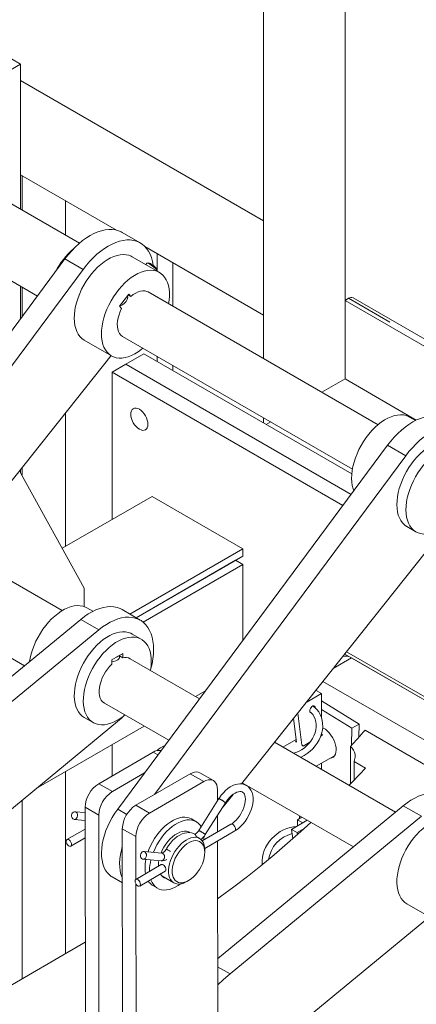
# Model space of a CAD drawing. Header units: millimetres. Extents: x 450 to 25135, y 150 to 17673.
# Tile 282 of 463: x 16274 to 16584, y 10808 to 11576. Entities that reach past the tile are written whole.
import ezdxf

# ---------------------------------------------------------------- set-up
doc = ezdxf.new("R2010")
doc.units = ezdxf.units.MM
doc.linetypes.add('SLD-Centrada-doble', pattern=[12.7, 6.35, -1.27, 1.27, -1.27, 1.27, -1.27])
doc.linetypes.add('SLD-Continua', pattern=[0])
doc.layers.add('OCULTA', color=8, linetype='SLD-Continua')

msp = doc.modelspace()

# ---------------------------------------------------------------- linework, layer by layer
at = {"layer": 'OCULTA', "linetype": 'SLD-Continua', "lineweight": 18, "ltscale": 30}
for p, q in [((16464.51, 11311.49), (16464.51, 11999.52)), ((16464.51, 11311.49), (16464.51, 11999.52)), ((16464.51, 11311.49), (16464.51, 11999.52)), ((16464.51, 11311.49), (16464.51, 11999.52)), ((16464.51, 11311.49), (16464.51, 11999.52)), ((16528.15, 11295.59), (16528.15, 11962.79)), ((16528.15, 11295.59), (16528.15, 11962.79)), ((16528.15, 11295.59), (16528.15, 11962.79)), ((16528.15, 11295.59), (16528.15, 11962.79)), ((16528.15, 11295.59), (16528.15, 11962.79)), ((16260.86, 11549.18), (16275, 11541.01)), ((16154.79, 11471.64), (16275, 11541.01)), ((16275, 11541.01), (16275, 11427.79)), ((16275, 11528.26), (16464.51, 11418.89)), ((16275, 11528.26), (16464.51, 11418.89)), ((16275, 11528.26), (16464.51, 11418.89)), ((16275, 11528.26), (16464.51, 11418.89)), ((16275, 11528.26), (16464.51, 11418.89)), ((16275, 11528.26), (16464.51, 11418.89)), ((16275, 11528.26), (16464.51, 11418.89)), ((16275, 11528.26), (16464.51, 11418.89)), ((16275, 11528.26), (16464.51, 11418.89)), ((16275, 11528.26), (16464.51, 11418.89)), ((16320.83, 11401.34), (16235.42, 11450.63)), ((16275, 11454.76), (16349.88, 11411.54)), ((16275, 11454.76), (16349.88, 11411.54)), ((16275, 11454.76), (16349.88, 11411.54)), ((16275, 11454.76), (16349.88, 11411.54)), ((16275, 11454.76), (16349.88, 11411.54)), ((16275, 11454.76), (16349.88, 11411.54)), ((16275, 11454.76), (16349.88, 11411.54)), ((16275, 11454.76), (16349.88, 11411.54)), ((16275, 11454.76), (16349.88, 11411.54)), ((16275, 11454.76), (16349.88, 11411.54)), ((16464.51, 11345.39), (16464.51, 11418.89)), ((16464.51, 11345.39), (16464.51, 11418.89)), ((16464.51, 11345.39), (16464.51, 11418.89)), ((16464.51, 11345.39), (16464.51, 11418.89)), ((16464.51, 11345.39), (16464.51, 11418.89)), ((16464.51, 11345.39), (16464.51, 11418.89)), ((16464.51, 11345.39), (16464.51, 11418.89)), ((16464.51, 11345.39), (16464.51, 11418.89)), ((16464.51, 11345.39), (16464.51, 11418.89)), ((16464.51, 11345.39), (16464.51, 11418.89)), ((16209.43, 11405.59), (16288.08, 11360.2)), ((16368.33, 11401.63), (16354.19, 11409.79)), ((16372, 11398.78), (16464.51, 11345.39)), ((16372, 11398.78), (16464.51, 11345.39)), ((16372, 11398.78), (16464.51, 11345.39)), ((16372, 11398.78), (16464.51, 11345.39)), ((16372, 11398.78), (16464.51, 11345.39)), ((16372, 11398.78), (16464.51, 11345.39)), ((16372, 11398.78), (16464.51, 11345.39)), ((16372, 11398.78), (16464.51, 11345.39)), ((16372, 11398.78), (16464.51, 11345.39)), ((16372, 11398.78), (16464.51, 11345.39)), ((16098.97, 11105.64), (16309.6, 11389.17)), ((16383.3, 11378.56), (16362.08, 11390.81)), ((16381.42, 11379.94), (16381.42, 11393.34)), ((16381.42, 11379.94), (16381.42, 11393.34)), ((16381.42, 11379.94), (16381.42, 11393.34)), ((16381.42, 11379.94), (16381.42, 11393.34)), ((16381.42, 11379.94), (16381.42, 11393.34)), ((16127.66, 11117.07), (16323.75, 11381.01)), ((16373.47, 11385.79), (16372.64, 11384.71)), ((16374.74, 11386), (16373.64, 11385.87)), ((16381.43, 11379.89), (16381.27, 11380.98)), ((16381.38, 11379.67), (16381.39, 11379.7)), ((16381.42, 11379.65), (16381.42, 11379.74)), ((16381.42, 11379.65), (16381.42, 11379.74)), ((16381.42, 11379.65), (16381.42, 11379.74)), ((16381.42, 11379.65), (16381.42, 11379.74)), ((16381.42, 11379.65), (16381.42, 11379.74)), ((16393.79, 11352.3), (16393.79, 11386.2)), ((16393.79, 11352.3), (16393.79, 11386.2)), ((16393.79, 11352.3), (16393.79, 11386.2)), ((16393.79, 11352.3), (16393.79, 11386.2)), ((16393.79, 11352.3), (16393.79, 11386.2)), ((16275, 11367.75), (16275, 11342.59)), ((16352.25, 11352.44), (16359.44, 11361.79)), ((16360.99, 11359.83), (16358.87, 11361.05)), ((16359.44, 11361.79), (16360.99, 11359.83)), ((16553.85, 11259.93), (16374.55, 11363.41)), ((16530.93, 11358.45), (16528.15, 11356.84)), ((16530.93, 11358.45), (16528.15, 11356.84)), ((16530.93, 11358.45), (16528.15, 11356.84)), ((16530.93, 11358.45), (16528.15, 11356.84)), ((16530.93, 11358.45), (16528.15, 11356.84)), ((16528.15, 11295.59), (16528.15, 11356.84)), ((16758.21, 11224.06), (16528.15, 11356.84)), ((16528.15, 11295.59), (16528.15, 11356.84)), ((16758.21, 11224.06), (16528.15, 11356.84)), ((16528.15, 11295.59), (16528.15, 11356.84)), ((16758.21, 11224.06), (16528.15, 11356.84)), ((16528.15, 11295.59), (16528.15, 11356.84)), ((16758.21, 11224.06), (16528.15, 11356.84)), ((16528.15, 11295.59), (16528.15, 11356.84)), ((16758.21, 11224.06), (16528.15, 11356.84)), ((16763.04, 11226.85), (16534.43, 11358.79)), ((16763.04, 11226.85), (16534.43, 11358.79)), ((16763.04, 11226.85), (16534.43, 11358.79)), ((16763.04, 11226.85), (16534.43, 11358.79)), ((16763.04, 11226.85), (16534.43, 11358.79)), ((16353.8, 11350.48), (16352.25, 11352.44)), ((16324.59, 11325.85), (16345.81, 11313.61)), ((16354.55, 11328.76), (16533.85, 11225.28)), ((16345.56, 11313.75), (16195.52, 11125.28)), ((16357.03, 11307.05), (16371.17, 11315.21)), ((16357.03, 11307.05), (16371.17, 11315.21)), ((16357.03, 11307.05), (16371.17, 11315.21)), ((16357.03, 11307.05), (16371.17, 11315.21)), ((16357.03, 11307.05), (16371.17, 11315.21)), ((16533.36, 11221.6), (16371.17, 11315.21)), ((16533.36, 11221.6), (16371.17, 11315.21)), ((16533.36, 11221.6), (16371.17, 11315.21)), ((16533.36, 11221.6), (16371.17, 11315.21)), ((16533.36, 11221.6), (16371.17, 11315.21)), ((16381.42, 11309.29), (16381.42, 11313.26)), ((16381.42, 11309.29), (16381.42, 11313.26)), ((16381.42, 11309.29), (16381.42, 11313.26)), ((16381.42, 11309.29), (16381.42, 11313.26)), ((16381.42, 11309.29), (16381.42, 11313.26)), ((16346.42, 11300.92), (16357.03, 11307.05)), ((16532.86, 11205.56), (16357.03, 11307.05)), ((16532.86, 11205.56), (16357.03, 11307.05)), ((16532.86, 11205.56), (16357.03, 11307.05)), ((16532.86, 11205.56), (16357.03, 11307.05)), ((16532.86, 11205.56), (16357.03, 11307.05)), ((16532.86, 11205.56), (16357.03, 11307.05)), ((16393.79, 11302.15), (16393.79, 11306.12)), ((16393.79, 11302.15), (16393.79, 11306.12)), ((16393.79, 11302.15), (16393.79, 11306.12)), ((16393.79, 11302.15), (16393.79, 11306.12)), ((16393.79, 11302.15), (16393.79, 11306.12)), ((16526.5, 11196.99), (16346.42, 11300.92)), ((16346.42, 11300.92), (16346.42, 11186.12)), ((16528.15, 11295.59), (16510.1, 11285.18)), ((16528.15, 11295.59), (16510.1, 11285.18)), ((16528.15, 11295.59), (16510.1, 11285.18)), ((16528.15, 11295.59), (16510.1, 11285.18)), ((16528.15, 11295.59), (16510.1, 11285.18)), ((16583.72, 11263.52), (16528.15, 11295.59)), ((16583.72, 11263.52), (16528.15, 11295.59)), ((16583.72, 11263.52), (16528.15, 11295.59)), ((16583.72, 11263.52), (16528.15, 11295.59)), ((16583.72, 11263.52), (16528.15, 11295.59)), ((16464.51, 11261.34), (16464.51, 11265.3)), ((16464.51, 11261.34), (16464.51, 11265.3)), ((16464.51, 11261.34), (16464.51, 11265.3)), ((16464.51, 11261.34), (16464.51, 11265.3)), ((16464.51, 11261.34), (16464.51, 11265.3)), ((16583.13, 11263.23), (16578.46, 11265.93)), ((16470.09, 11262.08), (16466.65, 11260.1)), ((16470.09, 11262.08), (16466.65, 11260.1)), ((16470.09, 11262.08), (16466.65, 11260.1)), ((16470.09, 11262.08), (16466.65, 11260.1)), ((16470.09, 11262.08), (16466.65, 11260.1)), ((16350.7, 10960.36), (16561.33, 11243.88)), ((16379.39, 10971.78), (16575.48, 11235.72)), ((16275, 11225.11), (16275, 11222.52)), ((16275, 11222.52), (16324.5, 11132.68)), ((16377.53, 11204.08), (16307.45, 11163.63)), ((16448.24, 11163.27), (16377.53, 11204.08)), ((16576.32, 11180.56), (16583.4, 11176.48)), ((16604.53, 11177.56), (16447.25, 10979.99)), ((16360.09, 11112.4), (16448.24, 11163.27)), ((16365.05, 11109.54), (16448.24, 11157.55)), ((16448.24, 11157.55), (16442.59, 11154.28)), ((16448.24, 11163.27), (16448.24, 11157.55)), ((16307.47, 11115.06), (16235.42, 11156.64)), ((16442.59, 11154.28), (16365.05, 11109.54)), ((16370.5, 11106.15), (16448.24, 11151.02)), ((16448.24, 11151.02), (16442.59, 11154.28)), ((16448.24, 11091.66), (16448.24, 11151.02)), ((16324.5, 11132.68), (16324.5, 11118.23)), ((16209.43, 11111.6), (16277.93, 11072.07)), ((16331.4, 11114.52), (16326.73, 11117.22)), ((16368.33, 11107.64), (16354.19, 11115.8)), ((16176.98, 10989.02), (16321.85, 11108.2)), ((16186.67, 10977.2), (16335.99, 11100.03)), ((16369.16, 11092.73), (16362.08, 11096.82)), ((16346.17, 11076.75), (16354.65, 11081.65)), ((16352.17, 11078.67), (16352.17, 11080.22)), ((16354.65, 11081.65), (16354.65, 11078.28)), ((16527.85, 11081.23), (16670.98, 10998.62)), ((16529.27, 11083.02), (16670.98, 11001.23)), ((16346.17, 11073.39), (16346.17, 11076.75)), ((16354.65, 11078.28), (16352.17, 11079.72)), ((16414.56, 11046.32), (16360.41, 11077.58)), ((16518.85, 11069.93), (16533.14, 11078.18)), ((16670.98, 10998.62), (16533.14, 11078.18)), ((16670.98, 10967.53), (16510.88, 11059.92)), ((16411.45, 11048.12), (16419.24, 11052.62)), ((16497.74, 11043.42), (16509.76, 11050.35)), ((16504.96, 11052.48), (16505.52, 11052.8)), ((16505.52, 11052.8), (16509.76, 11050.35)), ((16509.76, 11050.35), (16509.76, 11031.59)), ((16340.41, 11042.93), (16390.55, 11014)), ((16539.16, 11026.66), (16509.76, 11044.62)), ((16494.48, 11010.19), (16491.21, 11035.21)), ((16533.5, 11023.39), (16509.76, 11037.9)), ((16350.69, 11028.64), (16200.32, 10904.94)), ((16324.59, 11031.86), (16331.67, 11027.78)), ((16490.24, 11012.63), (16487.84, 11030.98)), ((16533.5, 11023.39), (16539.16, 11026.66)), ((16538.89, 11016.46), (16539.16, 11026.66)), ((16287.2, 10976.41), (16371.44, 11025.03)), ((16509.76, 11019.13), (16509.76, 11017.69)), ((16533.16, 11010.18), (16533.5, 11023.39)), ((16670.98, 10948.42), (16543.74, 11021.86)), ((16567.6, 10958), (16473.14, 11012.51)), ((16489.97, 11014.71), (16479.65, 11008.76)), ((16490.15, 11013.31), (16489.5, 11012.93)), ((16500.67, 11012.44), (16495.51, 11009.46)), ((16510.64, 11018.2), (16509.16, 11017.34)), ((16378.36, 11004.69), (16335.93, 10980.14)), ((16346.42, 11010.59), (16346.42, 10986.21)), ((16532.25, 10979.94), (16532.25, 11009.2)), ((16505.66, 10993.75), (16519.99, 11002.01)), ((16509.76, 10996.11), (16509.76, 10991.38)), ((16535.19, 10997.54), (16544.17, 10992.36)), ((16535.19, 10982.96), (16535.19, 10997.54)), ((16346.54, 10974.02), (16371.64, 10988.54)), ((16425.46, 10982.58), (16414.86, 10988.7)), ((16407.35, 10987.95), (16364.92, 10963.41)), ((16375.53, 10957.29), (16417.95, 10981.83)), ((16447.95, 10980.87), (16534.61, 10930.85)), ((16428.57, 10975.73), (16428.58, 10966.71)), ((16429.73, 10968.52), (16414.02, 10943.69)), ((16419.09, 10940.49), (16434.8, 10965.31)), ((16440.78, 10971.86), (16431.81, 10960.59)), ((16325.34, 10957.63), (16317.33, 10958.33)), ((16325.34, 10961.77), (16325.71, 10590.41)), ((16428.71, 10843.74), (16573.58, 10962.91)), ((16316.81, 10952.36), (16325.35, 10951.61)), ((16335.94, 10955.64), (16336.32, 10584.29)), ((16411.78, 10950.65), (16408.24, 10952.69)), ((16428.59, 10955.51), (16428.61, 10942.46)), ((16438.4, 10831.92), (16587.72, 10954.75)), ((16486.43, 10944.6), (16498.61, 10951.63)), ((16491.09, 10952.13), (16490.96, 10947.22)), ((16491.09, 10952.13), (16494.42, 10954.05)), ((16495.16, 10949.64), (16491.09, 10952.13)), ((16492.49, 10952.94), (16492.55, 10955.13)), ((16325.35, 10944.83), (16311.13, 10936.6)), ((16354.33, 10945.03), (16354.7, 10573.68)), ((16406.72, 10942.02), (16405.19, 10942.9)), ((16439.12, 10948.54), (16416.7, 10935.57)), ((16418.65, 10929.76), (16442.12, 10943.35)), ((16486.43, 10944.6), (16490.67, 10942.15)), ((16487.38, 10937.29), (16486.43, 10944.6)), ((16490.67, 10942.15), (16496.69, 10945.63)), ((16490.9, 10940.41), (16490.67, 10942.15)), ((16314.14, 10931.41), (16325.36, 10937.9)), ((16364.93, 10938.91), (16364.97, 10905.64)), ((16414.56, 10937.5), (16411.9, 10939.04)), ((16428.61, 10935.53), (16428.88, 10672.89)), ((16385.15, 10926.08), (16371.07, 10927.32)), ((16418.7, 10926.71), (16418.7, 10928.34)), ((16370.55, 10921.34), (16384.62, 10920.11)), ((16384.75, 10917.09), (16364.87, 10905.59)), ((16367.88, 10900.4), (16387.76, 10911.89)), ((16375.58, 10911.78), (16375.57, 10912.42)), ((16382.47, 10915.77), (16382.46, 10916.4)), ((16346.38, 10907.57), (16354.37, 10902.96)), ((16385.2, 10908.26), (16394.56, 10902.86)), ((16404.57, 10903.85), (16405.98, 10904.67)), ((16364.97, 10901.97), (16365.26, 10611.82)), ((16378.25, 10900.72), (16381.79, 10898.68)), ((16576.32, 10886.57), (16597.54, 10874.33)), ((16593.96, 10876.39), (16452.05, 10759.66)), ((16325.44, 10856.64), (16186.39, 10776.19))]:
    msp.add_line(p, q, dxfattribs=at)
at = {"layer": 'OCULTA', "linetype": 'SLD-Centrada-doble', "lineweight": 18, "ltscale": 30}
for p, q in [((16276.06, 11427.18), (16276.06, 11454.15)), ((16276.06, 11427.18), (16276.06, 11454.15)), ((16276.06, 11427.18), (16276.06, 11454.15)), ((16276.06, 11427.18), (16276.06, 11454.15)), ((16276.06, 11427.18), (16276.06, 11454.15)), ((16310, 11407.59), (16310, 11434.56)), ((16310, 11407.59), (16310, 11434.56)), ((16310, 11407.59), (16310, 11434.56)), ((16310, 11407.59), (16310, 11434.56)), ((16310, 11407.59), (16310, 11434.56)), ((16309.6, 11389.17), (16323.75, 11381.01)), ((16276.06, 11344.02), (16276.06, 11367.14)), ((16276.06, 11344.02), (16276.06, 11367.14)), ((16276.06, 11344.02), (16276.06, 11367.14)), ((16276.06, 11344.02), (16276.06, 11367.14)), ((16276.06, 11344.02), (16276.06, 11367.14)), ((16760.99, 11225.67), (16530.93, 11358.45)), ((16760.99, 11225.67), (16530.93, 11358.45)), ((16760.99, 11225.67), (16530.93, 11358.45)), ((16760.99, 11225.67), (16530.93, 11358.45)), ((16760.99, 11225.67), (16530.93, 11358.45)), ((16310, 11165.11), (16310, 11269.08)), ((16310, 11165.11), (16310, 11269.08)), ((16310, 11165.11), (16310, 11269.08)), ((16310, 11165.11), (16310, 11269.08)), ((16310, 11165.11), (16310, 11269.08)), ((16561.33, 11243.88), (16575.48, 11235.72)), ((16276.06, 11220.6), (16276.06, 11226.45)), ((16276.06, 11220.6), (16276.06, 11226.45)), ((16276.06, 11220.6), (16276.06, 11226.45)), ((16276.06, 11220.6), (16276.06, 11226.45)), ((16276.06, 11220.6), (16276.06, 11226.45)), ((16321.85, 11108.2), (16335.99, 11100.03)), ((16382.05, 11002.56), (16378.36, 11004.69)), ((16310, 10847.7), (16310, 10989.57)), ((16310, 10847.7), (16310, 10989.57)), ((16310, 10847.7), (16310, 10989.57)), ((16310, 10847.7), (16310, 10989.57)), ((16310, 10847.7), (16310, 10989.57)), ((16417.95, 10981.83), (16407.35, 10987.95)), ((16335.93, 10980.14), (16346.54, 10974.02)), ((16276.06, 10828.07), (16276.06, 10967.25)), ((16276.06, 10828.07), (16276.06, 10967.25)), ((16276.06, 10828.07), (16276.06, 10967.25)), ((16276.06, 10828.07), (16276.06, 10967.25)), ((16276.06, 10828.07), (16276.06, 10967.25)), ((16335.94, 10955.64), (16325.34, 10961.77)), ((16350.7, 10960.36), (16357.87, 10956.22)), ((16364.92, 10963.41), (16375.53, 10957.29)), ((16573.58, 10962.91), (16587.72, 10954.75)), ((16364.93, 10938.91), (16354.33, 10945.03)), ((16428.71, 10837.51), (16438.4, 10831.92))]:
    msp.add_line(p, q, dxfattribs=at)
at = {"layer": 'OCULTA', "linetype": 'SLD-Continua', "lineweight": 18, "ltscale": 30, "flags": 128}
for points in [[(16309.6, 11389.17), (16312.15, 11392.42), (16314.81, 11395.48), (16317.57, 11398.34), (16320.42, 11400.98), (16323.33, 11403.37), (16326.28, 11405.5), (16329.25, 11407.35), (16332.23, 11408.92), (16335.17, 11410.18), (16338.08, 11411.14), (16340.93, 11411.78), (16343.69, 11412.1), (16346.35, 11412.09), (16348.89, 11411.77), (16351.28, 11411.12), (16353.53, 11410.16), (16354.19, 11409.79)], [(16323.75, 11381.01), (16326.29, 11384.26), (16328.95, 11387.32), (16331.72, 11390.18), (16334.56, 11392.82), (16337.47, 11395.21), (16340.42, 11397.34), (16343.4, 11399.19), (16346.37, 11400.76), (16349.32, 11402.02), (16352.22, 11402.98), (16355.07, 11403.62), (16357.83, 11403.94), (16360.49, 11403.93), (16363.03, 11403.61), (16365.43, 11402.96), (16367.67, 11402), (16369.74, 11400.72), (16371.62, 11399.15), (16373.3, 11397.29), (16374.78, 11395.16), (16376.02, 11392.76), (16377.04, 11390.12), (16377.82, 11387.25), (16378.35, 11384.18), (16378.38, 11383.99)], [(16324.59, 11325.85), (16324.43, 11325.94), (16322.73, 11327.17), (16321.21, 11328.68), (16319.9, 11330.47), (16318.82, 11332.52), (16317.96, 11334.81), (16317.34, 11337.33), (16316.96, 11340.03), (16316.82, 11342.91), (16316.94, 11345.93), (16317.3, 11349.07), (16317.9, 11352.3), (16318.74, 11355.58), (16319.82, 11358.88), (16321.11, 11362.18), (16322.6, 11365.45), (16324.3, 11368.65), (16326.17, 11371.75), (16328.2, 11374.73), (16330.37, 11377.55), (16332.66, 11380.2), (16335.05, 11382.64), (16337.52, 11384.85), (16340.05, 11386.81), (16342.6, 11388.51), (16345.16, 11389.93), (16347.71, 11391.05), (16350.21, 11391.87), (16352.65, 11392.38), (16355, 11392.56), (16357.25, 11392.43), (16359.36, 11391.98), (16361.33, 11391.21), (16362.08, 11390.81)], [(16370.42, 11319.61), (16369.11, 11318.55), (16366.57, 11316.71), (16364.01, 11315.15), (16361.45, 11313.88), (16358.92, 11312.91), (16356.45, 11312.25), (16354.05, 11311.9), (16351.75, 11311.88), (16349.57, 11312.17), (16347.53, 11312.78), (16345.64, 11313.7), (16343.94, 11314.92), (16342.43, 11316.44), (16341.12, 11318.23), (16340.03, 11320.28), (16339.17, 11322.57), (16338.55, 11325.08), (16338.17, 11327.79), (16338.04, 11330.67), (16338.15, 11333.69), (16338.51, 11336.83), (16339.12, 11340.05), (16339.96, 11343.33), (16341.03, 11346.64), (16342.32, 11349.94), (16343.82, 11353.21), (16345.51, 11356.41), (16347.38, 11359.51), (16349.41, 11362.48), (16351.58, 11365.31), (16353.87, 11367.95), (16356.27, 11370.39), (16358.74, 11372.61), (16361.26, 11374.57), (16363.82, 11376.27), (16366.38, 11377.69), (16368.92, 11378.81), (16371.43, 11379.63), (16373.86, 11380.13), (16376.22, 11380.32), (16378.46, 11380.18), (16380.58, 11379.73), (16382.54, 11378.97), (16384.34, 11377.89), (16385.95, 11376.52), (16387.36, 11374.87), (16388.56, 11372.95), (16389.53, 11370.77), (16390.27, 11368.37), (16390.78, 11365.75), (16391.03, 11362.96), (16391.04, 11360), (16390.8, 11356.92), (16390.41, 11354.25)], [(16379.88, 11381.86), (16378.94, 11382.7), (16377.88, 11383.55), (16376.79, 11384.34), (16375.75, 11385.01), (16374.83, 11385.51), (16374.11, 11385.8), (16373.63, 11385.87), (16373.47, 11385.79)], [(16379.97, 11382.64), (16379.1, 11383.41), (16378.12, 11384.18), (16377.13, 11384.88), (16376.2, 11385.45), (16375.43, 11385.83), (16374.88, 11386), (16374.74, 11386)], [(16360.99, 11359.83), (16362.86, 11361.33), (16364.77, 11362.54), (16366.67, 11363.46), (16368.54, 11364.05), (16370.33, 11364.33), (16372.01, 11364.27), (16373.56, 11363.87), (16374.55, 11363.41)], [(16352.25, 11352.53), (16352.75, 11352.57), (16354.47, 11353.3), (16356.09, 11354.53), (16357.37, 11356.04), (16358.2, 11357.63), (16358.52, 11359.21), (16358.31, 11360.33)], [(16355.27, 11356.37), (16355.88, 11357.07), (16356.39, 11357.82)], [(16354.55, 11328.76), (16354.49, 11328.8), (16353.24, 11329.75), (16352.2, 11331), (16351.39, 11332.52), (16350.81, 11334.29), (16350.49, 11336.27), (16350.42, 11338.44), (16350.61, 11340.74), (16351.05, 11343.14), (16351.74, 11345.59), (16352.66, 11348.05), (16353.8, 11350.48)], [(16374.35, 11260.3), (16374.22, 11261.89), (16373.84, 11263.57), (16373.22, 11265.27), (16372.38, 11266.93), (16371.36, 11268.48), (16370.2, 11269.87), (16368.94, 11271.03), (16367.63, 11271.94), (16366.32, 11272.55), (16365.06, 11272.83), (16363.9, 11272.79), (16362.88, 11272.41), (16362.05, 11271.72), (16361.43, 11270.73), (16361.04, 11269.5), (16360.91, 11268.06), (16361.04, 11266.47), (16361.43, 11264.79), (16362.05, 11263.09), (16362.88, 11261.44), (16363.9, 11259.88), (16365.06, 11258.5), (16366.32, 11257.33), (16367.63, 11256.42), (16368.94, 11255.82), (16370.2, 11255.53), (16371.36, 11255.58), (16372.38, 11255.95), (16373.22, 11256.65), (16373.84, 11257.63), (16374.22, 11258.87), (16374.35, 11260.3)], [(16534.91, 11208.31), (16534.33, 11209.94), (16533.71, 11212.45), (16533.33, 11215.15), (16533.2, 11218.03), (16533.31, 11221.05), (16533.67, 11224.19), (16534.28, 11227.42), (16535.12, 11230.7), (16536.19, 11234), (16537.48, 11237.31), (16538.98, 11240.57), (16540.67, 11243.77), (16542.54, 11246.87), (16544.57, 11249.85), (16546.74, 11252.67), (16549.04, 11255.32), (16551.43, 11257.76), (16553.9, 11259.97), (16556.42, 11261.93), (16558.98, 11263.63), (16561.54, 11265.05), (16564.08, 11266.17), (16566.59, 11266.99), (16569.03, 11267.5), (16571.38, 11267.68), (16573.62, 11267.55), (16575.74, 11267.1), (16577.7, 11266.33), (16578.46, 11265.93)], [(16561.33, 11243.88), (16563.88, 11247.13), (16566.54, 11250.2), (16569.3, 11253.06), (16572.15, 11255.69), (16575.06, 11258.09), (16578.01, 11260.22), (16580.98, 11262.07), (16583.96, 11263.63), (16586.9, 11264.9), (16589.81, 11265.85), (16592.66, 11266.49), (16595.42, 11266.81), (16598.08, 11266.81), (16600.62, 11266.48), (16603.01, 11265.84), (16605.26, 11264.87), (16605.92, 11264.51)], [(16575.48, 11235.72), (16578.02, 11238.97), (16580.68, 11242.04), (16583.45, 11244.9), (16586.29, 11247.53), (16589.2, 11249.92), (16592.15, 11252.05), (16595.13, 11253.91), (16598.1, 11255.47), (16601.05, 11256.74), (16603.95, 11257.69), (16606.8, 11258.33), (16609.56, 11258.65), (16612.22, 11258.65), (16614.76, 11258.32), (16617.16, 11257.67), (16619.4, 11256.71), (16621.47, 11255.44), (16623.35, 11253.87), (16625.03, 11252.01), (16626.51, 11249.87), (16627.75, 11247.47), (16628.77, 11244.83), (16629.55, 11241.97), (16630.08, 11238.9), (16630.37, 11235.65), (16630.41, 11232.23), (16630.2, 11228.68), (16629.73, 11225.02), (16629.43, 11223.23)], [(16576.32, 11180.56), (16576.16, 11180.66), (16574.46, 11181.88), (16572.94, 11183.4), (16571.63, 11185.19), (16570.55, 11187.24), (16569.69, 11189.53), (16569.07, 11192.04), (16568.69, 11194.75), (16568.55, 11197.63), (16568.67, 11200.65), (16569.03, 11203.79), (16569.63, 11207.01), (16570.47, 11210.29), (16571.55, 11213.6), (16572.84, 11216.9), (16574.33, 11220.17), (16576.03, 11223.36), (16577.9, 11226.47), (16579.93, 11229.44), (16582.1, 11232.27), (16584.39, 11234.91), (16586.78, 11237.35), (16589.25, 11239.56), (16591.78, 11241.53), (16594.33, 11243.23), (16596.89, 11244.65), (16599.44, 11245.77), (16601.94, 11246.59), (16604.38, 11247.09), (16606.73, 11247.28), (16608.98, 11247.14), (16611.09, 11246.69), (16613.06, 11245.92), (16613.81, 11245.52)], [(16602.66, 11178.64), (16601.6, 11178.03), (16599.04, 11176.76), (16596.51, 11175.79), (16594.04, 11175.13), (16591.64, 11174.78), (16589.34, 11174.75), (16587.16, 11175.05), (16585.12, 11175.66), (16583.23, 11176.58), (16581.53, 11177.8), (16580.01, 11179.32), (16578.71, 11181.11), (16577.62, 11183.16), (16576.76, 11185.45), (16576.14, 11187.96), (16575.76, 11190.67), (16575.62, 11193.55), (16575.74, 11196.57), (16576.1, 11199.71), (16576.7, 11202.93), (16577.55, 11206.21), (16578.62, 11209.52), (16579.91, 11212.82), (16581.41, 11216.08), (16583.1, 11219.28), (16584.97, 11222.38), (16587, 11225.36), (16589.17, 11228.19), (16591.46, 11230.83), (16593.85, 11233.27), (16596.32, 11235.48), (16598.85, 11237.45), (16601.4, 11239.15), (16603.96, 11240.57), (16606.51, 11241.69), (16609.01, 11242.51), (16611.45, 11243.01), (16613.81, 11243.2), (16616.05, 11243.06), (16618.16, 11242.61), (16620.13, 11241.84), (16621.92, 11240.77), (16623.54, 11239.4), (16624.95, 11237.75), (16626.15, 11235.82), (16627.12, 11233.65), (16627.86, 11231.24), (16628.36, 11228.63), (16628.62, 11225.84), (16628.65, 11223.68)], [(16281.92, 11075.35), (16282.4, 11078.02), (16283.19, 11081.29), (16284.21, 11084.6), (16285.46, 11087.9), (16286.91, 11091.18), (16288.57, 11094.39), (16290.4, 11097.52), (16292.4, 11100.52), (16294.54, 11103.38), (16296.81, 11106.06), (16299.18, 11108.55), (16301.64, 11110.81), (16304.15, 11112.83), (16306.7, 11114.59), (16309.26, 11116.07), (16311.82, 11117.26), (16314.33, 11118.14), (16316.78, 11118.71), (16319.16, 11118.96), (16321.43, 11118.9), (16323.57, 11118.51), (16325.57, 11117.81), (16326.73, 11117.22)], [(16321.85, 11108.2), (16324.81, 11110.48), (16327.8, 11112.49), (16330.8, 11114.21), (16333.79, 11115.63), (16336.74, 11116.74), (16339.65, 11117.54), (16342.47, 11118), (16345.2, 11118.14), (16347.82, 11117.96), (16350.3, 11117.44), (16352.63, 11116.6), (16354.19, 11115.8)], [(16335.99, 11100.03), (16338.95, 11102.32), (16341.94, 11104.33), (16344.94, 11106.05), (16347.93, 11107.47), (16350.89, 11108.58), (16353.79, 11109.37), (16356.61, 11109.84), (16359.35, 11109.98), (16361.96, 11109.79), (16364.44, 11109.28), (16366.77, 11108.44), (16368.93, 11107.28), (16370.91, 11105.81), (16372.69, 11104.04), (16374.25, 11101.99), (16375.6, 11099.67), (16376.71, 11097.09), (16377.58, 11094.27), (16378.2, 11091.24), (16378.58, 11088.02), (16378.69, 11084.63), (16378.56, 11081.09), (16378.17, 11077.42), (16377.53, 11073.67), (16376.64, 11069.84), (16376.3, 11068.6)], [(16324.59, 11031.86), (16323.07, 11032.89), (16321.52, 11034.35), (16320.16, 11036.08), (16319.03, 11038.08), (16318.12, 11040.32), (16317.45, 11042.78), (16317.02, 11045.45), (16316.83, 11048.3), (16316.89, 11051.29), (16317.2, 11054.41), (16317.75, 11057.62), (16318.55, 11060.89), (16319.57, 11064.19), (16320.81, 11067.49), (16322.27, 11070.77), (16323.92, 11073.99), (16325.76, 11077.11), (16327.75, 11080.12), (16329.9, 11082.97), (16332.16, 11085.66), (16334.54, 11088.14), (16336.99, 11090.41), (16339.51, 11092.43), (16342.06, 11094.19), (16344.62, 11095.66), (16347.17, 11096.85), (16349.68, 11097.73), (16352.14, 11098.3), (16354.51, 11098.56), (16356.78, 11098.49), (16358.93, 11098.11), (16360.92, 11097.41), (16362.08, 11096.82)], [(16350.41, 11029.63), (16347.85, 11028.3), (16345.32, 11027.26), (16342.83, 11026.53), (16340.41, 11026.12), (16338.09, 11026.03), (16335.88, 11026.25), (16333.81, 11026.8), (16331.89, 11027.65), (16330.14, 11028.81), (16328.59, 11030.26), (16327.24, 11032), (16326.1, 11033.99), (16325.19, 11036.24), (16324.52, 11038.7), (16324.09, 11041.37), (16323.9, 11044.22), (16323.96, 11047.21), (16324.27, 11050.33), (16324.82, 11053.53), (16325.62, 11056.81), (16326.64, 11060.11), (16327.89, 11063.41), (16329.34, 11066.69), (16330.99, 11069.9), (16332.83, 11073.03), (16334.82, 11076.04), (16336.97, 11078.89), (16339.24, 11081.58), (16341.61, 11084.06), (16344.06, 11086.33), (16346.58, 11088.35), (16349.13, 11090.1), (16351.69, 11091.58), (16354.24, 11092.77), (16356.76, 11093.65), (16359.21, 11094.22), (16361.58, 11094.48), (16363.85, 11094.41), (16366, 11094.03), (16367.99, 11093.33), (16369.83, 11092.32), (16371.48, 11091.01), (16372.94, 11089.41), (16374.18, 11087.55), (16375.2, 11085.42), (16376, 11083.07), (16376.55, 11080.5), (16376.86, 11077.74), (16376.92, 11074.81), (16376.73, 11071.76), (16376.3, 11068.59), (16376.27, 11068.42)], [(16340.41, 11042.93), (16340.16, 11043.09), (16338.94, 11044.08), (16337.93, 11045.37), (16337.15, 11046.93), (16336.61, 11048.73), (16336.32, 11050.74), (16336.29, 11052.92), (16336.51, 11055.24), (16336.99, 11057.65), (16337.71, 11060.11), (16338.66, 11062.57), (16339.83, 11064.99), (16341.19, 11067.32), (16342.72, 11069.52), (16344.39, 11071.56), (16346.17, 11073.39)], [(16346.17, 11075.25), (16347.38, 11075.42), (16349.28, 11076.03), (16350.79, 11076.82), (16351.77, 11077.67), (16352.16, 11078.55), (16352.13, 11078.66)], [(16349.57, 11078.72), (16350.41, 11079.12), (16351.11, 11079.61)], [(16500.67, 11036.22), (16501.67, 11035.42), (16502.98, 11033.97), (16504.06, 11032.32), (16504.87, 11030.48), (16505.41, 11028.5), (16505.67, 11026.41), (16505.64, 11024.24), (16505.33, 11022.03), (16504.75, 11019.8), (16503.89, 11017.59), (16502.78, 11015.44), (16501.42, 11013.37), (16499.85, 11011.42), (16498.07, 11009.61), (16496.13, 11007.99), (16494.05, 11006.57), (16491.87, 11005.37), (16489.62, 11004.41), (16488.03, 11003.92)], [(16493.73, 11000.72), (16493.83, 11000.76), (16496.31, 11002.09), (16498.68, 11003.65), (16500.9, 11005.43), (16502.95, 11007.41), (16504.81, 11009.56), (16506.44, 11011.85), (16507.83, 11014.26), (16508.97, 11016.76), (16509.82, 11019.32), (16510.4, 11021.91), (16510.67, 11024.49), (16510.64, 11027.02), (16510.32, 11029.48), (16509.7, 11031.83), (16508.79, 11034.05), (16507.61, 11036.09), (16506.18, 11037.94), (16504.52, 11039.58), (16503.05, 11040.68)], [(16500.57, 11036.88), (16500.7, 11037.79), (16501.06, 11038.74), (16501.63, 11039.61), (16502.32, 11040.31), (16503.06, 11040.73), (16503.75, 11040.84), (16504.31, 11040.62), (16504.68, 11040.09), (16504.81, 11039.33)], [(16501.71, 11035.37), (16501.63, 11035.37), (16501.06, 11035.59), (16500.7, 11036.12), (16500.57, 11036.88)], [(16356.14, 11033.66), (16353.6, 11031.18), (16350.69, 11028.64)], [(16509.76, 11019), (16509.91, 11018.87), (16510.64, 11018.2)], [(16521.21, 11006.39), (16521.13, 11008.26), (16520.79, 11010.23), (16520.2, 11012.26), (16519.37, 11014.29), (16518.34, 11016.26), (16517.12, 11018.12), (16515.76, 11019.82), (16514.28, 11021.32), (16512.74, 11022.56), (16511.16, 11023.53), (16510.57, 11023.81)], [(16543.74, 11021.86), (16542.31, 11020.26), (16540.88, 11018.67), (16539.45, 11017.08), (16538.01, 11015.49), (16536.58, 11013.91), (16535.14, 11012.34), (16533.7, 11010.77), (16532.25, 11009.2)], [(16516.35, 10999.91), (16516.65, 10999.94), (16517.93, 11000.29), (16519.03, 11000.95), (16519.93, 11001.93), (16520.6, 11003.18), (16521.04, 11004.68), (16521.21, 11006.39)], [(16532.25, 11009.2), (16533.71, 11007.92), (16534.82, 11006.4), (16535.57, 11004.69), (16535.96, 11002.84), (16535.96, 11000.82), (16535.59, 10998.75), (16535.19, 10997.54)], [(16407.35, 10987.95), (16409.01, 10988.76), (16410.63, 10989.25), (16412.16, 10989.41), (16413.58, 10989.22), (16414.85, 10988.71), (16414.86, 10988.7)], [(16544.17, 10992.36), (16534.25, 10981.99), (16531.29, 10978.96)], [(16428.57, 10975.73), (16428.44, 10977.57), (16428.05, 10979.21), (16427.41, 10980.62), (16426.54, 10981.75), (16425.46, 10982.59), (16424.19, 10983.1), (16422.77, 10983.28), (16421.23, 10983.13), (16419.61, 10982.64), (16417.95, 10981.83)], [(16442.12, 10943.35), (16443.16, 10943.99), (16445.03, 10945.36), (16446.84, 10946.97), (16448.54, 10948.77), (16450.12, 10950.75), (16451.56, 10952.87), (16452.85, 10955.1), (16453.95, 10957.41), (16454.87, 10959.76), (16455.57, 10962.14), (16456.05, 10964.51), (16456.3, 10966.83), (16456.3, 10969.08), (16456.04, 10971.23), (16455.52, 10973.24), (16454.72, 10975.04), (16453.68, 10976.6), (16452.44, 10977.88), (16451.03, 10978.87), (16449.49, 10979.56), (16447.84, 10979.95), (16446.11, 10980.07), (16444.31, 10979.89), (16442.44, 10979.43), (16440.53, 10978.67), (16438.61, 10977.63), (16436.72, 10976.33), (16434.89, 10974.79), (16433.16, 10973.04), (16431.54, 10971.11), (16430.13, 10969.14), (16429.73, 10968.52)], [(16434.8, 10965.31), (16435.42, 10966.25), (16436.71, 10967.96), (16438.08, 10969.52), (16439.51, 10970.87), (16440.95, 10972), (16442.37, 10972.88), (16443.71, 10973.52), (16444.94, 10973.9), (16446.03, 10974.06), (16446.96, 10974.02), (16447.76, 10973.8), (16448.49, 10973.36), (16449.09, 10972.74), (16449.57, 10971.93), (16449.96, 10970.92), (16450.23, 10969.6), (16450.34, 10968.08), (16450.25, 10966.4), (16449.97, 10964.58), (16449.49, 10962.66), (16448.82, 10960.7), (16447.96, 10958.73), (16446.93, 10956.81), (16445.76, 10954.97), (16444.47, 10953.25), (16443.09, 10951.71), (16441.66, 10950.36), (16440.22, 10949.24), (16439.12, 10948.54)], [(16573.58, 10962.91), (16576.54, 10965.2), (16579.53, 10967.21), (16582.53, 10968.93), (16585.52, 10970.35), (16588.47, 10971.46), (16591.38, 10972.25), (16594.2, 10972.72), (16596.93, 10972.86), (16599.55, 10972.67), (16602.03, 10972.15), (16604.36, 10971.31), (16605.92, 10970.52)], [(16319.19, 10954.12), (16318.7, 10953.26), (16318.02, 10952.65), (16317.22, 10952.37), (16316.4, 10952.44), (16315.66, 10952.87), (16315.09, 10953.59), (16314.77, 10954.53), (16314.72, 10955.56), (16314.95, 10956.57), (16315.44, 10957.43), (16316.13, 10958.04), (16316.93, 10958.33), (16317.75, 10958.25), (16318.48, 10957.83), (16319.05, 10957.1), (16319.38, 10956.17), (16319.43, 10955.13), (16319.19, 10954.12)], [(16346.38, 10907.57), (16345.73, 10907.98), (16343.96, 10909.36), (16342.4, 10911.04), (16341.07, 10913.02), (16339.97, 10915.27), (16339.12, 10917.77), (16338.52, 10920.49), (16338.18, 10923.42), (16338.1, 10926.52), (16338.28, 10929.77), (16338.73, 10933.13), (16339.43, 10936.58), (16340.38, 10940.08), (16341.57, 10943.6), (16343, 10947.1), (16344.64, 10950.57), (16346.48, 10953.95), (16348.51, 10957.22), (16350.7, 10960.36)], [(16374.38, 10927.03), (16375.07, 10928.85), (16376.36, 10931.79), (16377.85, 10934.67), (16379.51, 10937.45), (16381.34, 10940.11), (16383.31, 10942.62), (16385.39, 10944.94), (16387.57, 10947.04), (16389.81, 10948.9), (16392.1, 10950.51), (16394.39, 10951.83), (16396.68, 10952.86), (16398.92, 10953.59), (16401.1, 10954), (16403.18, 10954.09), (16405.15, 10953.86), (16406.98, 10953.31), (16408.24, 10952.69)], [(16378.55, 10926.66), (16378.61, 10926.81), (16379.89, 10929.75), (16381.38, 10932.63), (16383.05, 10935.41), (16384.88, 10938.07), (16386.85, 10940.58), (16388.93, 10942.89), (16391.11, 10945), (16393.35, 10946.86), (16395.63, 10948.47), (16397.93, 10949.79), (16400.21, 10950.82), (16402.46, 10951.55), (16404.63, 10951.96), (16406.72, 10952.05), (16408.69, 10951.82), (16410.52, 10951.27), (16412.18, 10950.4), (16413.67, 10949.24), (16414.96, 10947.79), (16415.8, 10946.5)], [(16501.45, 10949.99), (16493.68, 10942.9), (16483.34, 10933.75), (16472.93, 10924.86), (16462.47, 10916.23), (16451.96, 10907.87), (16441.39, 10899.79), (16430.79, 10891.99), (16428.66, 10890.46)], [(16576.32, 10886.57), (16574.8, 10887.61), (16573.25, 10889.06), (16571.89, 10890.79), (16570.76, 10892.79), (16569.85, 10895.03), (16569.18, 10897.5), (16568.75, 10900.17), (16568.56, 10903.01), (16568.62, 10906.01), (16568.93, 10909.12), (16569.48, 10912.33), (16570.28, 10915.6), (16571.3, 10918.91), (16572.54, 10922.21), (16574, 10925.49), (16575.65, 10928.7), (16577.49, 10931.83), (16579.48, 10934.83), (16581.63, 10937.69), (16583.89, 10940.37), (16586.27, 10942.86), (16588.72, 10945.12), (16591.24, 10947.14), (16593.79, 10948.9), (16596.35, 10950.38), (16598.9, 10951.57), (16601.41, 10952.45), (16603.87, 10953.02), (16606.24, 10953.27), (16608.51, 10953.21), (16610.66, 10952.82), (16612.65, 10952.12), (16613.81, 10951.53)], [(16384.52, 10926.14), (16385.54, 10928.43), (16386.83, 10930.81), (16388.29, 10933.08), (16389.9, 10935.2), (16391.64, 10937.13), (16393.46, 10938.84), (16395.35, 10940.29), (16397.26, 10941.47), (16399.16, 10942.35), (16401.02, 10942.91), (16402.81, 10943.15), (16404.49, 10943.05), (16406.03, 10942.63), (16407.24, 10942)], [(16410.83, 10940.81), (16409.86, 10941.29), (16408.25, 10941.81), (16406.56, 10942.05), (16404.78, 10941.99), (16402.94, 10941.65), (16401.04, 10941.02), (16399.12, 10940.1), (16397.22, 10938.9), (16395.36, 10937.45), (16393.59, 10935.79), (16391.91, 10933.93), (16390.37, 10931.91), (16389.04, 10929.87), (16388.69, 10929.28)], [(16414.02, 10943.69), (16413.67, 10943.19), (16412.94, 10942.29), (16412.18, 10941.6), (16411.5, 10941.14), (16410.99, 10940.91), (16410.72, 10940.86), (16410.72, 10940.86)], [(16490.38, 10946.89), (16487.84, 10946.62), (16485.2, 10946.07), (16482.59, 10945.24), (16480.03, 10944.14), (16477.56, 10942.79), (16475.2, 10941.21), (16472.99, 10939.41), (16470.96, 10937.42), (16469.12, 10935.26), (16467.51, 10932.95), (16466.14, 10930.53), (16465.03, 10928.02), (16464.2, 10925.46), (16463.65, 10922.87), (16463.4, 10920.3), (16463.46, 10917.77), (16463.55, 10917.15)], [(16314.76, 10932.78), (16314.63, 10933.69), (16314.26, 10934.64), (16313.69, 10935.52), (16313, 10936.21), (16312.27, 10936.63), (16311.57, 10936.74), (16311.01, 10936.52), (16310.64, 10936), (16310.51, 10935.23), (16310.64, 10934.32), (16311.01, 10933.37), (16311.58, 10932.5), (16312.27, 10931.81), (16313.01, 10931.38), (16313.7, 10931.28), (16314.26, 10931.5), (16314.63, 10932.02), (16314.76, 10932.78)], [(16404.57, 10903.85), (16404.1, 10903.59), (16402.22, 10902.72), (16400.39, 10902.16), (16398.62, 10901.93), (16396.96, 10902.02), (16395.44, 10902.43), (16394.08, 10903.16), (16392.91, 10904.2), (16391.95, 10905.51), (16391.21, 10907.1), (16390.7, 10908.91), (16390.45, 10910.92), (16390.45, 10913.11), (16390.7, 10915.41), (16391.2, 10917.8), (16391.93, 10920.24), (16392.89, 10922.67), (16394.06, 10925.06), (16395.42, 10927.36), (16396.94, 10929.53), (16398.59, 10931.54), (16400.35, 10933.34), (16402.19, 10934.91), (16404.07, 10936.22), (16405.96, 10937.24), (16407.82, 10937.95), (16409.63, 10938.35), (16411.34, 10938.42), (16412.94, 10938.17), (16414.38, 10937.6), (16415.65, 10936.72), (16416.72, 10935.54), (16417.57, 10934.08), (16418.2, 10932.38), (16418.57, 10930.46), (16418.7, 10928.36), (16418.7, 10928.36)], [(16418.7, 10926.72), (16418.58, 10928.7), (16418.21, 10930.49), (16417.6, 10932.06), (16416.76, 10933.39), (16415.71, 10934.45), (16414.48, 10935.21), (16413.08, 10935.66), (16411.54, 10935.79), (16409.89, 10935.61), (16408.17, 10935.11), (16406.4, 10934.3), (16404.63, 10933.2), (16402.88, 10931.84), (16401.19, 10930.22), (16399.6, 10928.4), (16398.13, 10926.41), (16396.81, 10924.27), (16395.67, 10922.04), (16394.73, 10919.76), (16394.01, 10917.47), (16393.52, 10915.21), (16393.28, 10913.04), (16393.28, 10910.99), (16393.53, 10909.11), (16394.02, 10907.42), (16394.74, 10905.96), (16395.69, 10904.77), (16396.83, 10903.86), (16398.15, 10903.25), (16399.62, 10902.96), (16401.22, 10902.98), (16402.91, 10903.33), (16404.66, 10903.98), (16406.43, 10904.94), (16408.2, 10906.17), (16409.92, 10907.67), (16411.57, 10909.39), (16413.1, 10911.3), (16414.5, 10913.37), (16415.73, 10915.56), (16416.78, 10917.82), (16417.61, 10920.11), (16418.21, 10922.39), (16418.58, 10924.61), (16418.7, 10926.72)], [(16417.93, 10938.85), (16418, 10936.91), (16417.99, 10936.32)], [(16354.37, 10906.52), (16354.11, 10907.11), (16353.26, 10909.6), (16352.66, 10912.33), (16352.32, 10915.26), (16352.24, 10918.36), (16352.42, 10921.6), (16352.87, 10924.97), (16353.57, 10928.41), (16354.34, 10931.31)], [(16372.93, 10923.11), (16372.44, 10922.24), (16371.76, 10921.63), (16370.96, 10921.35), (16370.14, 10921.43), (16369.4, 10921.85), (16368.83, 10922.57), (16368.51, 10923.51), (16368.46, 10924.55), (16368.69, 10925.55), (16369.18, 10926.42), (16369.87, 10927.03), (16370.67, 10927.31), (16371.49, 10927.24), (16372.22, 10926.81), (16372.79, 10926.09), (16373.12, 10925.15), (16373.17, 10924.11), (16372.93, 10923.11)], [(16388.69, 10929.28), (16388.37, 10928.75), (16387.65, 10927.8), (16386.89, 10927.03), (16386.18, 10926.49), (16385.6, 10926.19), (16385.24, 10926.09), (16385.15, 10926.08)], [(16382.46, 10916.4), (16382.59, 10918.68), (16382.82, 10920.26)], [(16372.43, 10909.96), (16372.16, 10911.89), (16372.03, 10914.46)], [(16384.77, 10917.06), (16384.93, 10917.17), (16385.6, 10917.25), (16386.32, 10916.99), (16387, 10916.45), (16387.58, 10915.68), (16388, 10914.77), (16388.25, 10913.83), (16388.3, 10913.22)], [(16388.3, 10913.22), (16388.2, 10912.49), (16387.9, 10912), (16387.74, 10911.93)], [(16368.5, 10901.77), (16368.37, 10902.68), (16368, 10903.63), (16367.43, 10904.5), (16366.74, 10905.19), (16366.01, 10905.62), (16365.31, 10905.72), (16364.75, 10905.5), (16364.38, 10904.98), (16364.26, 10904.22), (16364.38, 10903.31), (16364.75, 10902.36), (16365.32, 10901.48), (16366.01, 10900.79), (16366.75, 10900.37), (16367.44, 10900.26), (16368, 10900.48), (16368.37, 10901), (16368.5, 10901.77)], [(16399.61, 10902.02), (16397.93, 10900.87), (16395.63, 10899.54), (16393.35, 10898.51), (16391.11, 10897.79), (16388.93, 10897.38), (16386.85, 10897.29), (16384.88, 10897.52), (16383.05, 10898.07), (16381.38, 10898.93), (16379.89, 10900.09), (16378.61, 10901.55), (16377.53, 10903.27), (16376.68, 10905.24), (16376.61, 10905.45)], [(16438.4, 10831.92), (16433.4, 10827.66), (16428.73, 10823.4)]]:
    msp.add_lwpolyline(points, dxfattribs=at)
at = {"layer": 'OCULTA', "linetype": 'SLD-Centrada-doble', "lineweight": 18, "ltscale": 30, "flags": 128}
for points in [[(16434.38, 10965.69), (16434.73, 10965.41), (16434.8, 10965.31)], [(16442.74, 10944.72), (16442.62, 10945.63), (16442.25, 10946.58), (16441.68, 10947.45), (16440.99, 10948.14), (16440.25, 10948.57), (16439.56, 10948.68), (16439.12, 10948.54)], [(16418.67, 10940.87), (16419.02, 10940.58), (16419.09, 10940.49)], [(16388.71, 10929.27), (16388.93, 10929.14), (16389.44, 10928.84), (16390.18, 10928.41), (16391.05, 10927.91), (16391.87, 10927.44)]]:
    msp.add_lwpolyline(points, dxfattribs=at)
at = {"layer": 'OCULTA', "linetype": 'SLD-Continua', "lineweight": 18, "ltscale": 900}
for centre, radius, start, end in [((16355.07, 11351.89), 59.54, 130.49728, 152.88201), ((16378.23, 11379.1), 3.22, 10.71864, 59.10715), ((16377.32, 11379.23), 4.32, 23.95541, 52.10053), ((16532.97, 11355.63), 3.48, 65.30173, 126.00008), ((16532.97, 11355.63), 3.48, 65.30173, 126.00008), ((16532.97, 11355.63), 3.48, 65.30173, 126.00008), ((16532.97, 11355.63), 3.48, 65.30173, 126.00008), ((16532.97, 11355.63), 3.48, 65.30173, 126.00008), ((16356.63, 11070.61), 7.92, 61.52878, 104.46114), ((16528.58, 11071.14), 8.38, 57.00434, 106.30167), ((16329.26, 11065.79), 41.89, 300.32256, 310.16203), ((16383.04, 10997.62), 8.48, 79.56847, 123.54707), ((16394.9, 10991.79), 19.63, 111.88953, 134.41275), ((16348.2, 10960.83), 22.88, 122.4223, 177.65497), ((16358.8, 10954.71), 22.88, 122.4223, 177.65497), ((16377.19, 10944.1), 22.88, 122.4223, 177.65497), ((16387.8, 10937.98), 22.88, 122.4223, 177.65497), ((16407.25, 10947.83), 13.93, 306.64, 328.20152), ((16492.47, 10917.74), 24.21, 103.39705, 171.67451), ((16406.31, 10914.21), 34.28, 168.32884, 179.58163), ((16410.71, 10912.12), 35.14, 165.68365, 179.49737), ((16385.15, 10927.14), 7.05, 265.69582, 302.53879), ((16383.69, 10909.99), 10.74, 212.10309, 239.5776), ((16390.23, 10913.32), 7.13, 209.98899, 254.90897)]:
    msp.add_arc(centre, radius, start, end, dxfattribs=at)
at = {"layer": 'OCULTA', "linetype": 'SLD-Centrada-doble', "lineweight": 18, "ltscale": 900}
for centre, radius, start, end in [((16420.18, 10947.55), 23.04, 51.93281, 65.51532), ((16404.47, 10922.73), 23.04, 51.93281, 65.51532), ((16441.33, 10944.53), 1.43, 303.84975, 7.59217), ((16409.65, 10938.88), 2.26, 3.87421, 58.60096), ((16384.67, 10922.54), 2.43, 268.96723, 344.04005), ((16384.43, 10923.25), 2.92, 331.86485, 75.75188)]:
    msp.add_arc(centre, radius, start, end, dxfattribs=at)
at = {"layer": 'OCULTA', "linetype": 'SLD-Continua', "lineweight": 18, "ltscale": 900}
for start_param, end_param in [(5.703441, 5.779911), (5.11382, 5.213997)]:
    msp.add_ellipse((16493.67, 11001.84), major_axis=(-7.65, 10.57), ratio=0.495778, start_param=start_param, end_param=end_param, dxfattribs=at)

doc.saveas('drawing.dxf')
